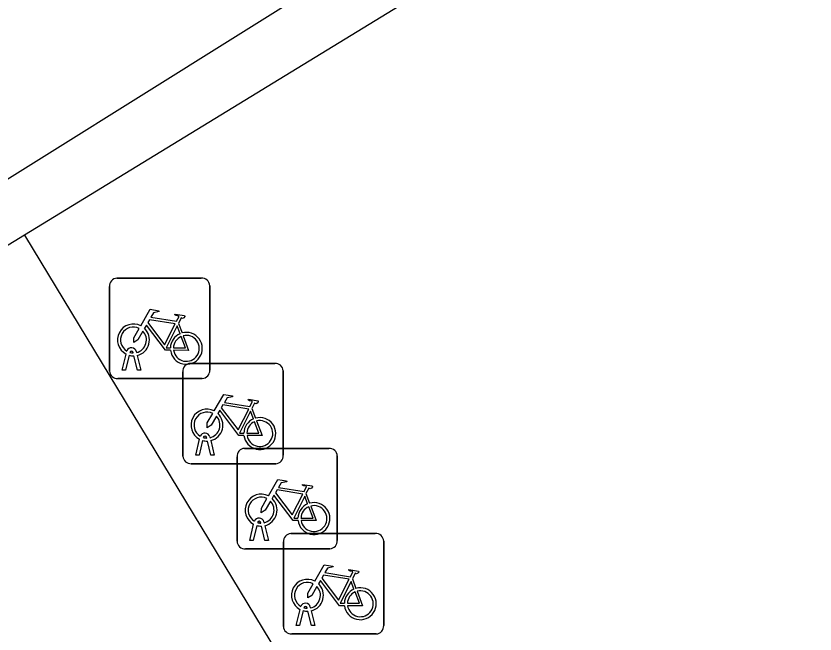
# Model space of a CAD drawing. Extents: x 159280 to 160375, y 384531 to 385872.
# Drawn here: x 159786.38 to 159794.34, y 385579.22 to 385585.37 of the extents above; entities that cross this region are included whole.
import ezdxf

# ---------------------------------------------------------------- set-up
doc = ezdxf.new("R2010")
doc.units = 0
for name, color, linetype in [('IMGEO_Fietsenrek', 7, 'Continuous'), ('IMGEO_Groenvoorziening', 7, 'Continuous'), ('IMGEO_Voetgangersgebied_open', 7, 'Continuous'), ('IMGEO_Voetpad_open', 7, 'Continuous')]:
    doc.layers.add(name, color=color, linetype=linetype)

msp = doc.modelspace()

# ---------------------------------------------------------------- linework, layer by layer
at = {"layer": 'IMGEO_Fietsenrek'}
for p, q in [((159787.3849, 385582.7625), (159788.2258, 385582.7625)), ((159788.2258, 385582.7625), (159787.3849, 385582.7625)), ((159787.3105, 385581.8379), (159787.3105, 385582.6788)), ((159787.3105, 385582.6788), (159787.3105, 385581.8379)), ((159788.3095, 385582.6881), (159788.3095, 385581.8472)), ((159788.3095, 385581.8472), (159788.3095, 385582.6881)), ((159787.9972, 385582.3122), (159788.0335, 385582.217)), ((159787.4375, 385581.8473), (159787.4758, 385582.0073)), ((159787.5062, 385581.9951), (159787.4709, 385581.8473)), ((159787.5479, 385582.0189), (159787.5469, 385582.0232)), ((159787.589, 385581.8473), (159787.5551, 385581.989)), ((159787.5786, 385582.0304), (159787.5804, 385582.0225)), ((159787.5874, 385581.9933), (159787.6224, 385581.8473)), ((159788.1169, 385581.9145), (159788.9578, 385581.9145)), ((159788.9578, 385581.9145), (159788.1169, 385581.9145)), ((159787.4709, 385581.8473), (159787.4375, 385581.8473)), ((159787.6224, 385581.8473), (159787.589, 385581.8473)), ((159788.0425, 385580.9899), (159788.0425, 385581.8308)), ((159788.0425, 385581.8308), (159788.0425, 385580.9899)), ((159789.0415, 385581.8401), (159789.0415, 385580.9992)), ((159789.0415, 385580.9992), (159789.0415, 385581.8401)), ((159788.2351, 385581.7635), (159787.3942, 385581.7635)), ((159787.3942, 385581.7635), (159788.2351, 385581.7635)), ((159788.7292, 385581.4642), (159788.7655, 385581.369)), ((159788.3106, 385581.1824), (159788.3124, 385581.1745)), ((159788.1695, 385580.9993), (159788.2078, 385581.1593)), ((159788.2382, 385581.1471), (159788.2029, 385580.9993)), ((159788.2799, 385581.1709), (159788.2789, 385581.1752)), ((159788.321, 385580.9993), (159788.2871, 385581.141)), ((159788.3194, 385581.1453), (159788.3544, 385580.9993)), ((159788.6559, 385581.0675), (159789.4968, 385581.0675)), ((159789.4968, 385581.0675), (159788.6559, 385581.0675)), ((159788.2029, 385580.9993), (159788.1695, 385580.9993)), ((159788.3544, 385580.9993), (159788.321, 385580.9993)), ((159788.5815, 385580.1429), (159788.5815, 385580.9838)), ((159788.5815, 385580.9838), (159788.5815, 385580.1429)), ((159789.5805, 385580.9931), (159789.5805, 385580.1522)), ((159789.5805, 385580.1522), (159789.5805, 385580.9931)), ((159788.9671, 385580.9155), (159788.1262, 385580.9155)), ((159788.1262, 385580.9155), (159788.9671, 385580.9155)), ((159789.2682, 385580.6172), (159789.3045, 385580.522)), ((159788.7085, 385580.1523), (159788.7468, 385580.3123)), ((159788.8189, 385580.3239), (159788.8179, 385580.3282)), ((159788.8496, 385580.3354), (159788.8514, 385580.3275)), ((159788.7772, 385580.3001), (159788.7419, 385580.1523)), ((159788.86, 385580.1523), (159788.8261, 385580.294)), ((159788.8584, 385580.2983), (159788.8934, 385580.1523)), ((159788.7419, 385580.1523), (159788.7085, 385580.1523)), ((159788.8934, 385580.1523), (159788.86, 385580.1523)), ((159789.1179, 385580.2195), (159789.9588, 385580.2195)), ((159789.9588, 385580.2195), (159789.1179, 385580.2195)), ((159789.5061, 385580.0685), (159788.6652, 385580.0685)), ((159788.6652, 385580.0685), (159789.5061, 385580.0685)), ((159789.0435, 385579.2949), (159789.0435, 385580.1358)), ((159789.0435, 385580.1358), (159789.0435, 385579.2949)), ((159790.0425, 385580.1451), (159790.0425, 385579.3042)), ((159790.0425, 385579.3042), (159790.0425, 385580.1451)), ((159789.7302, 385579.7692), (159789.7665, 385579.674)), ((159789.1705, 385579.3043), (159789.2088, 385579.4643)), ((159789.2392, 385579.4521), (159789.2039, 385579.3043)), ((159789.2809, 385579.4759), (159789.2799, 385579.4802)), ((159789.322, 385579.3043), (159789.2881, 385579.446)), ((159789.3116, 385579.4874), (159789.3134, 385579.4795)), ((159789.3204, 385579.4503), (159789.3554, 385579.3043)), ((159789.2039, 385579.3043), (159789.1705, 385579.3043)), ((159789.3554, 385579.3043), (159789.322, 385579.3043)), ((159789.9681, 385579.2205), (159789.1272, 385579.2205)), ((159789.1272, 385579.2205), (159789.9681, 385579.2205))]:
    msp.add_line(p, q, dxfattribs=at)
for points in [[(159787.6231, 385582.2892), (159787.7178, 385582.4527), (159787.804, 385582.4389), (159787.8057, 385582.4302), (159787.7496, 385582.4193), (159787.7234, 385582.374), (159787.9786, 385582.3332)], [(159787.9786, 385582.3332), (159788.0036, 385582.382), (159787.9985, 385582.386), (159787.9753, 385582.3897), (159787.9626, 385582.3972), (159787.9616, 385582.4003), (159787.9638, 385582.4049), (159788.0586, 385582.3898), (159788.0609, 385582.3795), (159788.0515, 385582.3671), (159788.0391, 385582.3607), (159788.0246, 385582.3669), (159787.9972, 385582.3122)], [(159787.9188, 385582.0445), (159787.8691, 385582.0446), (159787.6784, 385582.2963), (159787.6594, 385582.2635)], [(159787.9657, 385582.308), (159787.7089, 385582.349), (159787.6922, 385582.3202), (159787.8592, 385582.0999), (159787.9657, 385582.308)], [(159787.6438, 385582.2367), (159787.5922, 385582.1475), (159787.5523, 385582.1215), (159787.5535, 385582.169), (159787.608, 385582.2632)], [(159788.0137, 385582.21), (159787.9844, 385582.2868), (159787.875, 385582.0687), (159787.9177, 385582.0686)], [(159787.9477, 385582.0685), (159788.0676, 385582.0683), (159788.0244, 385582.1819)], [(159788.0442, 385582.1888), (159788.0992, 385582.0442), (159787.9491, 385582.0445)], [(159788.3551, 385581.4412), (159788.4498, 385581.6047), (159788.536, 385581.5909), (159788.5377, 385581.5822), (159788.4816, 385581.5713), (159788.4554, 385581.526), (159788.7106, 385581.4852)], [(159788.6977, 385581.46), (159788.4409, 385581.501), (159788.4242, 385581.4722), (159788.5912, 385581.2519), (159788.6977, 385581.46)], [(159788.7106, 385581.4852), (159788.7356, 385581.534), (159788.7305, 385581.538), (159788.7073, 385581.5417), (159788.6946, 385581.5492), (159788.6936, 385581.5523), (159788.6958, 385581.5569), (159788.7906, 385581.5418), (159788.7929, 385581.5315), (159788.7835, 385581.5191), (159788.7711, 385581.5127), (159788.7566, 385581.5189), (159788.7292, 385581.4642)], [(159788.6508, 385581.1965), (159788.6011, 385581.1966), (159788.4104, 385581.4483), (159788.3914, 385581.4155)], [(159788.7457, 385581.362), (159788.7164, 385581.4388), (159788.607, 385581.2207), (159788.6497, 385581.2206)], [(159788.3758, 385581.3887), (159788.3242, 385581.2995), (159788.2843, 385581.2735), (159788.2855, 385581.321), (159788.34, 385581.4152)], [(159788.7762, 385581.3408), (159788.8312, 385581.1962), (159788.6811, 385581.1965)], [(159788.6797, 385581.2205), (159788.7996, 385581.2203), (159788.7564, 385581.3339)], [(159788.8941, 385580.5942), (159788.9888, 385580.7577), (159789.075, 385580.7439), (159789.0767, 385580.7352), (159789.0206, 385580.7243), (159788.9944, 385580.679), (159789.2496, 385580.6382)], [(159789.2496, 385580.6382), (159789.2746, 385580.687), (159789.2695, 385580.691), (159789.2463, 385580.6947), (159789.2336, 385580.7022), (159789.2326, 385580.7053), (159789.2348, 385580.7099), (159789.3296, 385580.6948), (159789.3319, 385580.6845), (159789.3225, 385580.6721), (159789.3101, 385580.6657), (159789.2956, 385580.6719), (159789.2682, 385580.6172)], [(159789.2367, 385580.613), (159788.9799, 385580.654), (159788.9632, 385580.6252), (159789.1302, 385580.4049), (159789.2367, 385580.613)], [(159788.9148, 385580.5417), (159788.8632, 385580.4525), (159788.8233, 385580.4265), (159788.8245, 385580.474), (159788.879, 385580.5682)], [(159789.1898, 385580.3495), (159789.1401, 385580.3496), (159788.9494, 385580.6013), (159788.9304, 385580.5685)], [(159789.2847, 385580.515), (159789.2554, 385580.5918), (159789.146, 385580.3737), (159789.1887, 385580.3736)], [(159789.2187, 385580.3735), (159789.3386, 385580.3733), (159789.2954, 385580.4869)], [(159789.3152, 385580.4938), (159789.3702, 385580.3492), (159789.2201, 385580.3495)], [(159789.3561, 385579.7462), (159789.4508, 385579.9097), (159789.537, 385579.8959), (159789.5387, 385579.8872), (159789.4826, 385579.8763), (159789.4564, 385579.831), (159789.7116, 385579.7902)], [(159789.7116, 385579.7902), (159789.7366, 385579.839), (159789.7315, 385579.843), (159789.7083, 385579.8467), (159789.6956, 385579.8542), (159789.6946, 385579.8573), (159789.6968, 385579.8619), (159789.7916, 385579.8468), (159789.7939, 385579.8365), (159789.7845, 385579.8241), (159789.7721, 385579.8177), (159789.7576, 385579.8239), (159789.7302, 385579.7692)], [(159789.6518, 385579.5015), (159789.6021, 385579.5016), (159789.4114, 385579.7533), (159789.3924, 385579.7205)], [(159789.6987, 385579.765), (159789.4419, 385579.806), (159789.4252, 385579.7772), (159789.5922, 385579.5569), (159789.6987, 385579.765)], [(159789.3768, 385579.6937), (159789.3252, 385579.6045), (159789.2853, 385579.5785), (159789.2865, 385579.626), (159789.341, 385579.7202)], [(159789.7467, 385579.667), (159789.7174, 385579.7438), (159789.608, 385579.5257), (159789.6507, 385579.5256)], [(159789.6807, 385579.5255), (159789.8006, 385579.5253), (159789.7574, 385579.6389)], [(159789.7772, 385579.6458), (159789.8322, 385579.5012), (159789.6821, 385579.5015)]]:
    msp.add_lwpolyline(points, dxfattribs=at)
for centre, radius, start, end in [((159787.3882, 385582.6846), 0.0779, 92.4484, 184.28452), ((159787.3882, 385582.6846), 0.0779, 92.4484, 184.28452), ((159788.2316, 385582.6848), 0.0779, 2.4484, 94.28452), ((159788.2316, 385582.6848), 0.0779, 2.4484, 94.28452), ((159787.5501, 385582.1479), 0.159, 62.67661, 242.13685), ((159787.5501, 385582.1479), 0.129, 63.31916, 238.90302), ((159787.5501, 385582.1479), 0.129, 283.60429, 43.43025), ((159787.5501, 385582.1479), 0.159, 283.5766, 46.60424), ((159788.0767, 385582.0639), 0.159, 187.0065, 105.77075), ((159788.0767, 385582.0639), 0.159, 113.3408, 178.32165), ((159788.0767, 385582.0639), 0.129, 113.92302, 177.95563), ((159788.0767, 385582.0639), 0.129, 188.67146, 104.58832), ((159787.5299, 385582.0193), 0.0499, 12.8025, 158.69338), ((159787.5501, 385582.1479), 0.159, 253.99666, 271.78671), ((159787.5299, 385582.0193), 0.0174, 12.8025, 163.45023), ((159787.5501, 385582.1479), 0.129, 253.41502, 269.02044), ((159788.1202, 385581.8366), 0.0779, 92.4484, 184.28452), ((159788.1202, 385581.8366), 0.0779, 92.4484, 184.28452), ((159788.9636, 385581.8368), 0.0779, 2.4484, 94.28452), ((159788.9636, 385581.8368), 0.0779, 2.4484, 94.28452), ((159787.3884, 385581.8412), 0.0779, 182.4484, 274.28452), ((159787.3884, 385581.8412), 0.0779, 182.4484, 274.28452), ((159788.2318, 385581.8414), 0.0779, 272.4484, 4.28452), ((159788.2318, 385581.8414), 0.0779, 272.4484, 4.28452), ((159788.2821, 385581.2999), 0.159, 62.67661, 242.13685), ((159788.2821, 385581.2999), 0.129, 63.31916, 238.90302), ((159788.2821, 385581.2999), 0.129, 283.60429, 43.43025), ((159788.2821, 385581.2999), 0.159, 283.5766, 46.60424), ((159788.8087, 385581.2159), 0.159, 113.3408, 178.32165), ((159788.8087, 385581.2159), 0.159, 187.0065, 105.77075), ((159788.8087, 385581.2159), 0.129, 188.67146, 104.58832), ((159788.8087, 385581.2159), 0.129, 113.92302, 177.95563), ((159788.2619, 385581.1713), 0.0499, 12.8025, 158.69338), ((159788.2619, 385581.1713), 0.0174, 12.8025, 163.45023), ((159788.2821, 385581.2999), 0.159, 253.99666, 271.78671), ((159788.2821, 385581.2999), 0.129, 253.41502, 269.02044), ((159788.6592, 385580.9896), 0.0779, 92.4484, 184.28452), ((159788.6592, 385580.9896), 0.0779, 92.4484, 184.28452), ((159789.5026, 385580.9898), 0.0779, 2.4484, 94.28452), ((159789.5026, 385580.9898), 0.0779, 2.4484, 94.28452), ((159788.1204, 385580.9932), 0.0779, 182.4484, 274.28452), ((159788.1204, 385580.9932), 0.0779, 182.4484, 274.28452), ((159788.9638, 385580.9934), 0.0779, 272.4484, 4.28452), ((159788.9638, 385580.9934), 0.0779, 272.4484, 4.28452), ((159788.8211, 385580.4529), 0.159, 62.67661, 242.13685), ((159788.8211, 385580.4529), 0.129, 63.31916, 238.90302), ((159788.8211, 385580.4529), 0.159, 283.5766, 46.60424), ((159788.8211, 385580.4529), 0.129, 283.60429, 43.43025), ((159789.3477, 385580.3689), 0.159, 113.3408, 178.32165), ((159789.3477, 385580.3689), 0.159, 187.0065, 105.77075), ((159789.3477, 385580.3689), 0.129, 113.92302, 177.95563), ((159789.3477, 385580.3689), 0.129, 188.67146, 104.58832), ((159788.8009, 385580.3243), 0.0499, 12.8025, 158.69338), ((159788.8009, 385580.3243), 0.0174, 12.8025, 163.45023), ((159788.8211, 385580.4529), 0.129, 253.41502, 269.02044), ((159788.8211, 385580.4529), 0.159, 253.99666, 271.78671), ((159789.1212, 385580.1416), 0.0779, 92.4484, 184.28452), ((159789.1212, 385580.1416), 0.0779, 92.4484, 184.28452), ((159789.5028, 385580.1464), 0.0779, 272.4484, 4.28452), ((159789.5028, 385580.1464), 0.0779, 272.4484, 4.28452), ((159789.9646, 385580.1418), 0.0779, 2.4484, 94.28452), ((159789.9646, 385580.1418), 0.0779, 2.4484, 94.28452), ((159788.6594, 385580.1462), 0.0779, 182.4484, 274.28452), ((159788.6594, 385580.1462), 0.0779, 182.4484, 274.28452), ((159789.2831, 385579.6049), 0.159, 62.67661, 242.13685), ((159789.2831, 385579.6049), 0.129, 63.31916, 238.90302), ((159789.2831, 385579.6049), 0.129, 283.60429, 43.43025), ((159789.2831, 385579.6049), 0.159, 283.5766, 46.60424), ((159789.8097, 385579.5209), 0.159, 187.0065, 105.77075), ((159789.8097, 385579.5209), 0.159, 113.3408, 178.32165), ((159789.8097, 385579.5209), 0.129, 113.92302, 177.95563), ((159789.8097, 385579.5209), 0.129, 188.67146, 104.58832), ((159789.2629, 385579.4763), 0.0499, 12.8025, 158.69338), ((159789.2831, 385579.6049), 0.159, 253.99666, 271.78671), ((159789.2629, 385579.4763), 0.0174, 12.8025, 163.45023), ((159789.2831, 385579.6049), 0.129, 253.41502, 269.02044), ((159789.1214, 385579.2982), 0.0779, 182.4484, 274.28452), ((159789.1214, 385579.2982), 0.0779, 182.4484, 274.28452), ((159789.9648, 385579.2984), 0.0779, 272.4484, 4.28452), ((159789.9648, 385579.2984), 0.0779, 272.4484, 4.28452)]:
    msp.add_arc(centre, radius, start, end, dxfattribs=at)
at = {"layer": 'IMGEO_Groenvoorziening'}
msp.add_lwpolyline([(159786.464, 385583.19), (159784.696, 385582.109), (159778.966, 385578.836)], dxfattribs=at)
at = {"layer": 'IMGEO_Voetgangersgebied_open'}
msp.add_lwpolyline([(159816.163, 385608.864), (159810.814, 385605.553), (159813.698, 385600.882), (159777.394, 385578.184)], dxfattribs=at)
at = {"layer": 'IMGEO_Voetpad_open'}
for points in [[(159817.007, 385580.869), (159814.157, 385585.444), (159800.999, 385577.268), (159794.33, 385588.001), (159786.464, 385583.19)], [(159786.464, 385583.19), (159793.805, 385571.066), (159792.613, 385570.325), (159792.848, 385569.856), (159792.629, 385569.38)]]:
    msp.add_lwpolyline(points, dxfattribs=at)

doc.saveas('drawing.dxf')
